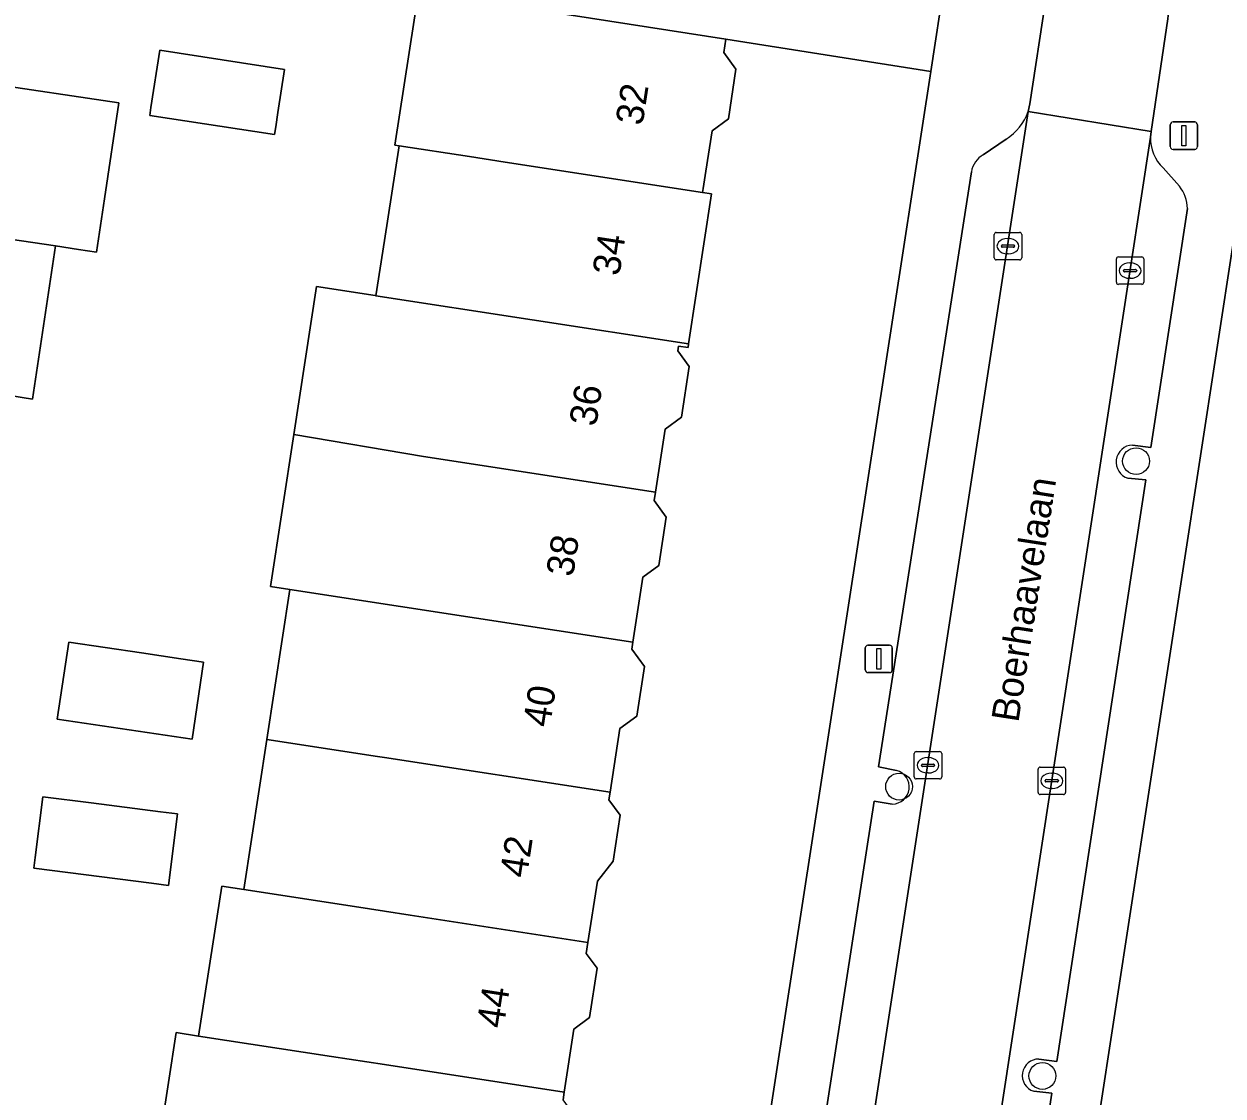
# Model space of a CAD drawing. Extents: x 161483 to 162250, y 379484 to 380833.
# Drawn here: x 161986.84 to 162030.61, y 380603.9 to 380643.04 of the extents above; entities that cross this region are included whole.
import ezdxf

# ---------------------------------------------------------------- set-up
doc = ezdxf.new("R2010")
doc.units = 0
for name, color, linetype in [('IMGEO_Boom', 7, 'Continuous'), ('IMGEO_Erf', 7, 'Continuous'), ('IMGEO_Kolk', 7, 'Continuous'), ('IMGEO_Lichtmast', 7, 'Continuous'), ('IMGEO_Openbare_ruimte_label', 7, 'Continuous'), ('IMGEO_Pand', 7, 'Continuous'), ('IMGEO_Pand_nummerreeks', 7, 'Continuous'), ('IMGEO_Parkeervlak_open', 7, 'Continuous'), ('IMGEO_Rijbaan_lokaal_open', 7, 'Continuous'), ('IMGEO_Voetpad_open', 7, 'Continuous')]:
    doc.layers.add(name, color=color, linetype=linetype)

msp = doc.modelspace()

# ---------------------------------------------------------------- linework, layer by layer
at = {"layer": 'IMGEO_Boom'}
for centre in [(162027.436, 380627.078), (162018.787, 380615.194), (162024.017, 380604.63)]:
    msp.add_circle(centre, 0.489, dxfattribs=at)
at = {"layer": 'IMGEO_Erf'}
for points in [[(162034.113, 380655.414), (162021.082, 380570.54)], [(161991.558, 380600.737), (161992.398, 380606.213), (161993.216, 380606.087), (161994.058, 380611.562), (161994.86, 380611.439), (161995.703, 380616.914), (161996.546, 380622.39), (161995.839, 380622.499), (161996.69, 380628.045), (161997.518, 380633.449), (161999.66, 380633.12), (161999.69, 380633.115), (162000, 380635.138), (162000.53, 380638.592), (162000.38, 380638.615), (162001.238, 380644.211), (161986.222, 380646.516)], [(162008.935, 380569.909), (162019.94, 380641.308), (162012.458, 380642.489), (162012.383, 380641.999), (162012.831, 380641.388), (162012.553, 380639.579), (162011.957, 380639.142), (162011.729, 380637.659), (162011.633, 380637.031), (162011.611, 380636.887), (162011.944, 380636.836), (162011.103, 380631.361), (162011.082, 380631.221), (162010.734, 380631.274), (162010.708, 380631.103), (162011.125, 380630.534), (162010.841, 380628.682), (162010.248, 380628.248), (162009.894, 380625.941), (162009.847, 380625.636), (162010.288, 380625.036), (162010.017, 380623.268), (162009.43, 380622.838), (162009.066, 380620.464), (162009.028, 380620.216), (162009.492, 380619.583), (162009.213, 380617.767), (162008.594, 380617.313), (162008.237, 380614.986), (162008.195, 380614.714), (162008.609, 380614.15), (162008.35, 380612.467), (162007.771, 380611.744), (162007.428, 380609.505), (162007.366, 380609.104), (162007.761, 380608.566), (162007.483, 380606.76), (162006.917, 380606.344), (162006.562, 380604.033), (162006.52, 380603.76)], [(161985.388, 380640.893), (161990.297, 380640.165), (161989.777, 380636.657), (161989.488, 380634.71), (161988.835, 380634.809), (161987.987, 380634.935), (161987.156, 380629.341), (161983.754, 380629.884)]]:
    msp.add_lwpolyline(points, dxfattribs=at)
for points in [[(161991.796, 380642.083), (161996.351, 380641.381), (161996.109, 380639.804), (161996.029, 380639.285), (161995.986, 380639.003), (161991.43, 380639.703), (161991.474, 380639.986)], [(161988.114, 380618.063), (161988.473, 380620.472), (161991.131, 380620.075), (161992.57, 380619.86), (161993.396, 380619.737), (161992.976, 380616.926), (161988.054, 380617.662)], [(161987.531, 380614.823), (161989.291, 380614.6), (161991.828, 380614.278), (161992.442, 380614.2), (161992.11, 380611.587), (161991.497, 380611.665), (161987.2, 380612.211), (161987.25, 380612.605)]]:
    msp.add_lwpolyline(points, close=True, dxfattribs=at)
at = {"layer": 'IMGEO_Kolk'}
for p, q in [((162022.26, 380634.501), (162022.26, 380635.353)), ((162022.335, 380635.427), (162023.187, 380635.427)), ((162022.748, 380635.207), (162022.773, 380635.207)), ((162023.261, 380635.353), (162023.261, 380634.501)), ((162022.519, 380634.921), (162022.519, 380634.933)), ((162022.957, 380634.884), (162022.559, 380634.884)), ((162022.562, 380634.97), (162022.96, 380634.97)), ((162022.771, 380634.647), (162022.746, 380634.647)), ((162023.003, 380634.933), (162023.003, 380634.921)), ((162023.187, 380634.427), (162022.335, 380634.427)), ((162026.717, 380633.607), (162026.717, 380634.459)), ((162026.792, 380634.533), (162027.644, 380634.533)), ((162027.205, 380634.313), (162027.23, 380634.313)), ((162027.718, 380634.459), (162027.718, 380633.607)), ((162026.976, 380634.027), (162026.976, 380634.039)), ((162027.414, 380633.99), (162027.016, 380633.99)), ((162027.019, 380634.076), (162027.417, 380634.076)), ((162027.228, 380633.753), (162027.203, 380633.753)), ((162027.46, 380634.039), (162027.46, 380634.027)), ((162027.644, 380633.533), (162026.792, 380633.533)), ((162019.34, 380615.547), (162019.34, 380616.399)), ((162019.415, 380616.473), (162020.267, 380616.473)), ((162019.828, 380616.253), (162019.853, 380616.253)), ((162020.341, 380616.399), (162020.341, 380615.547)), ((162019.599, 380615.967), (162019.599, 380615.979)), ((162020.037, 380615.93), (162019.639, 380615.93)), ((162019.642, 380616.016), (162020.04, 380616.016)), ((162020.083, 380615.979), (162020.083, 380615.967)), ((162023.86, 380614.98), (162023.86, 380615.832)), ((162023.935, 380615.906), (162024.787, 380615.906)), ((162024.861, 380615.832), (162024.861, 380614.98)), ((162020.267, 380615.473), (162019.415, 380615.473)), ((162019.851, 380615.693), (162019.826, 380615.693)), ((162024.119, 380615.4), (162024.119, 380615.412)), ((162024.557, 380615.363), (162024.159, 380615.363)), ((162024.162, 380615.449), (162024.56, 380615.449)), ((162024.348, 380615.686), (162024.373, 380615.686)), ((162024.603, 380615.412), (162024.603, 380615.4)), ((162024.371, 380615.126), (162024.346, 380615.126)), ((162024.787, 380614.906), (162023.935, 380614.906))]:
    msp.add_line(p, q, dxfattribs=at)
for points in [[(162022.26, 380634.501), (162022.26, 380635.353)], [(162022.335, 380635.427), (162023.187, 380635.427)], [(162023.261, 380635.353), (162023.261, 380634.501)], [(162023.187, 380634.427), (162022.335, 380634.427)], [(162026.717, 380633.607), (162026.717, 380634.459)], [(162026.792, 380634.533), (162027.644, 380634.533)], [(162027.718, 380634.459), (162027.718, 380633.607)], [(162027.644, 380633.533), (162026.792, 380633.533)], [(162019.34, 380615.547), (162019.34, 380616.399)], [(162019.415, 380616.473), (162020.267, 380616.473)], [(162020.341, 380616.399), (162020.341, 380615.547)], [(162023.86, 380614.98), (162023.86, 380615.832)], [(162023.935, 380615.906), (162024.787, 380615.906)], [(162024.861, 380615.832), (162024.861, 380614.98)], [(162020.267, 380615.473), (162019.415, 380615.473)], [(162024.787, 380614.906), (162023.935, 380614.906)]]:
    msp.add_lwpolyline(points, dxfattribs=at)
for centre, radius, start, end in [((162022.337, 380635.351), 0.0765, 91.552, 178.448), ((162022.337, 380635.351), 0.0765, 91.552, 178.448), ((162023.185, 380635.351), 0.0765, 1.552, 88.448), ((162023.185, 380635.351), 0.0765, 1.552, 88.448), ((162022.559, 380634.93), 0.0403, 85.8775, 175.7526), ((162022.556, 380634.92), 0.0366, 178.938, 274.7102), ((162022.96, 380634.927), 0.043, 264.8664, 352.4533), ((162022.964, 380634.932), 0.0386, 1.7309, 96.639), ((162022.337, 380634.503), 0.0765, 181.552, 268.448), ((162022.337, 380634.503), 0.0765, 181.552, 268.448), ((162023.185, 380634.503), 0.0765, 271.552, 358.448), ((162023.185, 380634.503), 0.0765, 271.552, 358.448), ((162026.794, 380634.457), 0.0765, 91.552, 178.448), ((162026.794, 380634.457), 0.0765, 91.552, 178.448), ((162027.642, 380634.457), 0.0765, 1.552, 88.448), ((162027.642, 380634.457), 0.0765, 1.552, 88.448), ((162027.016, 380634.036), 0.0403, 85.8775, 175.7526), ((162027.013, 380634.026), 0.0366, 178.938, 274.7102), ((162027.417, 380634.033), 0.043, 264.8664, 352.4533), ((162027.421, 380634.038), 0.0386, 1.7309, 96.639), ((162026.794, 380633.609), 0.0765, 181.552, 268.448), ((162026.794, 380633.609), 0.0765, 181.552, 268.448), ((162027.642, 380633.609), 0.0765, 271.552, 358.448), ((162027.642, 380633.609), 0.0765, 271.552, 358.448), ((162019.417, 380616.397), 0.0765, 91.552, 178.448), ((162019.417, 380616.397), 0.0765, 91.552, 178.448), ((162020.265, 380616.397), 0.0765, 1.552, 88.448), ((162020.265, 380616.397), 0.0765, 1.552, 88.448), ((162019.639, 380615.976), 0.0403, 85.8775, 175.7526), ((162019.636, 380615.966), 0.0366, 178.938, 274.7102), ((162020.04, 380615.973), 0.043, 264.8664, 352.4533), ((162020.044, 380615.978), 0.0386, 1.7309, 96.639), ((162023.937, 380615.83), 0.0765, 91.552, 178.448), ((162023.937, 380615.83), 0.0765, 91.552, 178.448), ((162024.785, 380615.83), 0.0765, 1.552, 88.448), ((162024.785, 380615.83), 0.0765, 1.552, 88.448), ((162019.417, 380615.549), 0.0765, 181.552, 268.448), ((162019.417, 380615.549), 0.0765, 181.552, 268.448), ((162020.265, 380615.549), 0.0765, 271.552, 358.448), ((162020.265, 380615.549), 0.0765, 271.552, 358.448), ((162024.159, 380615.409), 0.0403, 85.8775, 175.7526), ((162024.156, 380615.399), 0.0366, 178.938, 274.7102), ((162024.56, 380615.406), 0.043, 264.8664, 352.4533), ((162024.564, 380615.411), 0.0386, 1.7309, 96.639), ((162023.937, 380614.982), 0.0765, 181.552, 268.448), ((162023.937, 380614.982), 0.0765, 181.552, 268.448), ((162024.785, 380614.982), 0.0765, 271.552, 358.448), ((162024.785, 380614.982), 0.0765, 271.552, 358.448)]:
    msp.add_arc(centre, radius, start, end, dxfattribs=at)
for centre, major_axis, ratio, start_param, end_param in [((162022.747, 380634.927), (-0.387, 0.002), 0.722429, 4.712389, 7.853982), ((162022.772, 380634.927), (-0.39, 0.002), 0.717154, 1.570796, 4.712389), ((162027.204, 380634.033), (-0.387, 0.002), 0.722429, 4.712389, 7.853982), ((162027.229, 380634.033), (-0.39, 0.002), 0.717154, 1.570796, 4.712389), ((162019.827, 380615.973), (-0.387, 0.002), 0.722429, 4.712389, 7.853982), ((162019.852, 380615.973), (-0.39, 0.002), 0.717154, 1.570796, 4.712389), ((162024.347, 380615.406), (-0.387, 0.002), 0.722429, 4.712389, 7.853982), ((162024.372, 380615.406), (-0.39, 0.002), 0.717154, 1.570796, 4.712389)]:
    msp.add_ellipse(centre, major_axis=major_axis, ratio=ratio, start_param=start_param, end_param=end_param, dxfattribs=at)
at = {"layer": 'IMGEO_Lichtmast'}
for p, q in [((162028.787, 380639.46), (162029.577, 380639.46)), ((162029.577, 380639.46), (162028.787, 380639.46)), ((162028.687, 380638.56), (162028.687, 380639.36)), ((162028.687, 380639.36), (162028.687, 380638.56)), ((162029.677, 380639.36), (162029.677, 380638.56)), ((162029.677, 380638.56), (162029.677, 380639.36)), ((162029.577, 380638.46), (162028.787, 380638.46)), ((162028.787, 380638.46), (162029.577, 380638.46)), ((162017.549, 380619.457), (162017.549, 380620.257)), ((162017.549, 380620.257), (162017.549, 380619.457)), ((162017.649, 380620.357), (162018.439, 380620.357)), ((162018.439, 380620.357), (162017.649, 380620.357)), ((162018.539, 380620.257), (162018.539, 380619.457)), ((162018.539, 380619.457), (162018.539, 380620.257)), ((162018.439, 380619.357), (162017.649, 380619.357)), ((162017.649, 380619.357), (162018.439, 380619.357))]:
    msp.add_line(p, q, dxfattribs=at)
for points in [[(162029.107, 380639.335), (162029.257, 380639.335), (162029.257, 380638.585), (162029.107, 380638.585), (162029.107, 380639.335)], [(162017.969, 380620.232), (162018.119, 380620.232), (162018.119, 380619.482), (162017.969, 380619.482), (162017.969, 380620.232)]]:
    msp.add_lwpolyline(points, dxfattribs=at)
for centre, start, end in [((162028.787, 380639.36), 90, 180), ((162028.787, 380639.36), 90, 180), ((162029.577, 380639.36), 0, 90), ((162029.577, 380639.36), 360, 90), ((162028.787, 380638.56), 180, 270), ((162028.787, 380638.56), 180, 270), ((162029.577, 380638.56), 270, 0), ((162029.577, 380638.56), 270, 0), ((162017.649, 380620.257), 90, 180), ((162017.649, 380620.257), 90, 180), ((162018.439, 380620.257), 0, 90), ((162018.439, 380620.257), 360, 90), ((162017.649, 380619.457), 180, 270), ((162017.649, 380619.457), 180, 270), ((162018.439, 380619.457), 270, 0), ((162018.439, 380619.457), 270, 0)]:
    msp.add_arc(centre, 0.1, start, end, dxfattribs=at)
at = {"layer": 'IMGEO_Pand'}
for points in [[(162012.458, 380642.489), (162007.516, 380643.248), (162003.962, 380643.793), (162001.238, 380644.211), (162000.38, 380638.615), (162000.53, 380638.592), (162003.103, 380638.196), (162004.411, 380637.995), (162011.611, 380636.887), (162011.633, 380637.031), (162011.729, 380637.659), (162011.957, 380639.142), (162012.553, 380639.579), (162012.831, 380641.388), (162012.383, 380641.999)], [(161991.43, 380639.703), (161995.986, 380639.003), (161996.029, 380639.285), (161996.109, 380639.804), (161996.351, 380641.381), (161991.796, 380642.083), (161991.474, 380639.986)], [(161985.388, 380640.893), (161984.579, 380635.44), (161987.987, 380634.935), (161988.835, 380634.809), (161989.488, 380634.71), (161989.777, 380636.657), (161990.297, 380640.165)], [(162011.611, 380636.887), (162004.411, 380637.995), (162003.103, 380638.196), (162000.53, 380638.592), (162000, 380635.138), (161999.69, 380633.115), (162011.103, 380631.361), (162011.944, 380636.836)], [(161987.987, 380634.935), (161984.579, 380635.44), (161984.296, 380633.533), (161983.946, 380631.174), (161983.754, 380629.884), (161987.156, 380629.341)], [(162011.125, 380630.534), (162010.708, 380631.103), (162010.734, 380631.274), (162011.082, 380631.221), (162011.103, 380631.361), (161999.69, 380633.115), (161999.66, 380633.12), (161997.518, 380633.449), (161996.69, 380628.045), (162001.422, 380627.244), (162009.894, 380625.941), (162010.248, 380628.248), (162010.841, 380628.682)], [(162009.894, 380625.941), (162001.422, 380627.244), (161996.69, 380628.045), (161995.839, 380622.499), (161996.546, 380622.39), (162000.582, 380621.769), (162009.066, 380620.464), (162009.43, 380622.838), (162010.017, 380623.268), (162010.288, 380625.036), (162009.847, 380625.636)], [(162009.066, 380620.464), (162000.582, 380621.769), (161996.546, 380622.39), (161995.703, 380616.914), (161999.742, 380616.293), (162000, 380616.253), (162008.237, 380614.986), (162008.594, 380617.313), (162009.213, 380617.767), (162009.492, 380619.583), (162009.028, 380620.216)], [(161991.131, 380620.075), (161988.473, 380620.472), (161988.114, 380618.063), (161988.054, 380617.662), (161992.976, 380616.926), (161993.396, 380619.737), (161992.57, 380619.86)], [(162008.609, 380614.15), (162008.195, 380614.714), (162008.237, 380614.986), (162000, 380616.253), (161999.742, 380616.293), (161995.703, 380616.914), (161994.86, 380611.439), (161998.901, 380610.817), (162000, 380610.648), (162000.94, 380610.503), (162007.428, 380609.505), (162007.771, 380611.744), (162008.35, 380612.467)], [(161989.291, 380614.6), (161987.531, 380614.823), (161987.25, 380612.605), (161987.2, 380612.211), (161991.497, 380611.665), (161992.11, 380611.587), (161992.442, 380614.2), (161991.828, 380614.278)], [(162007.428, 380609.505), (162000.94, 380610.503), (162000, 380610.648), (161998.901, 380610.817), (161994.86, 380611.439), (161994.058, 380611.562), (161993.216, 380606.087), (161998.061, 380605.341), (162000, 380605.043), (162006.562, 380604.033), (162006.917, 380606.344), (162007.483, 380606.76), (162007.761, 380608.566), (162007.366, 380609.104)], [(162006.942, 380603.185), (162006.52, 380603.76), (162006.562, 380604.033), (162000, 380605.043), (161998.061, 380605.341), (161993.216, 380606.087), (161992.398, 380606.213), (161991.558, 380600.737), (161997.221, 380599.865), (162000, 380599.437), (162005.693, 380598.561), (162006.059, 380600.946), (162006.667, 380601.392)]]:
    msp.add_lwpolyline(points, close=True, dxfattribs=at)
at = {"layer": 'IMGEO_Parkeervlak_open'}
for points in [[(162012.953, 380571.252), (162023.503, 380639.839)], [(162027.966, 380638.912), (162017.489, 380570.616)], [(162022.698, 380638.835), (162021.861, 380638.266)], [(162029.02, 380637.113), (162028.427, 380637.783)], [(162021.424, 380637.644), (162018.039, 380615.912), (162018.692, 380615.784)], [(162027.306, 380627.666), (162027.975, 380627.57), (162029.31, 380636.305)], [(162023.888, 380605.246), (162024.545, 380605.156), (162027.798, 380626.391), (162027.14, 380626.455)], [(162018.535, 380614.555), (162017.881, 380614.663), (162013.4, 380585.747), (162014.033, 380585.648)], [(162019.634, 380573.078), (162024.363, 380604.007), (162023.699, 380604.072)]]:
    msp.add_lwpolyline(points, dxfattribs=at)
for centre, radius, start, end in [((162021.613, 380640.53), 2.012, 302.6282, 339.927), ((162029.434, 380638.853), 1.469, 177.6915, 226.7315), ((162022.315, 380637.483), 0.905, 120.0871, 169.7313), ((162027.997, 380636.29), 1.314, 0.6706, 38.8166), ((162027.329, 380627.046), 0.62, 92.0961, 252.2933), ((162018.534, 380615.18), 0.625, 270.0459, 75.3943), ((162023.882, 380604.645), 0.601, 89.3939, 252.3152)]:
    msp.add_arc(centre, radius, start, end, dxfattribs=at)
at = {"layer": 'IMGEO_Rijbaan_lokaal_open'}
msp.add_lwpolyline([(161986.222, 380646.516), (162001.238, 380644.211), (162003.962, 380643.793), (162007.516, 380643.248), (162012.458, 380642.489), (162019.94, 380641.308), (162020.445, 380644.581), (162012.978, 380645.844), (162008.036, 380646.603), (162004.204, 380647.191), (161988.263, 380649.576), (161987.236, 380651.277), (161987.203, 380651.331), (161989.414, 380666.058), (161982.08, 380667.223)], dxfattribs=at)
for points in [[(162028.775, 380643.851), (162024.239, 380644.567), (162024.132, 380643.875), (162023.562, 380640.125), (162023.503, 380639.839), (162027.986, 380639.115), (162028.593, 380643.224), (162028.612, 380643.346), (162028.709, 380643.668)], [(162012.953, 380571.252), (162017.489, 380570.616), (162027.966, 380638.912), (162027.986, 380639.115), (162023.503, 380639.839)]]:
    msp.add_lwpolyline(points, close=True, dxfattribs=at)
at = {"layer": 'IMGEO_Voetpad_open'}
for points in [[(162016.576, 380541.193), (162020.791, 380568.646), (162021.082, 380570.54), (162034.113, 380655.414), (162034.625, 380658.751), (162040.992, 380700.22), (162048.51, 380750)], [(162024.675, 380722.269), (162024.102, 380718.247), (162024.026, 380717.715), (162031.542, 380716.615), (162030.496, 380709.789), (162020.445, 380644.581), (162019.94, 380641.308), (162008.935, 380569.909), (162008.76, 380568.777), (162004.779, 380542.949)], [(162023.503, 380639.839), (162023.562, 380640.125), (162024.132, 380643.875)], [(162028.775, 380643.851), (162028.709, 380643.668), (162028.612, 380643.346), (162028.593, 380643.224), (162027.986, 380639.115), (162027.966, 380638.912)], [(162021.861, 380638.266), (162022.698, 380638.835)], [(162028.427, 380637.783), (162029.02, 380637.113)], [(162018.692, 380615.784), (162018.039, 380615.912), (162021.424, 380637.644)], [(162029.31, 380636.305), (162027.975, 380627.57), (162027.306, 380627.666)], [(162027.14, 380626.455), (162027.798, 380626.391), (162024.545, 380605.156), (162023.888, 380605.246)], [(162014.033, 380585.648), (162013.4, 380585.747), (162017.881, 380614.663), (162018.535, 380614.555)], [(162023.699, 380604.072), (162024.363, 380604.007), (162019.634, 380573.078)]]:
    msp.add_lwpolyline(points, dxfattribs=at)
for centre, radius, start, end in [((162021.613, 380640.53), 2.012, 302.6282, 339.927), ((162029.434, 380638.853), 1.469, 177.6915, 226.7315), ((162022.315, 380637.483), 0.905, 120.0871, 169.7313), ((162027.997, 380636.29), 1.314, 0.6706, 38.8166), ((162027.329, 380627.046), 0.62, 92.0961, 252.2933), ((162018.534, 380615.18), 0.625, 270.0459, 75.3943), ((162023.882, 380604.645), 0.601, 89.3939, 252.3152)]:
    msp.add_arc(centre, radius, start, end, dxfattribs=at)

# ---------------------------------------------------------------- texts
at = {"layer": 'IMGEO_Openbare_ruimte_label'}
msp.add_text('Boerhaavelaan', height=1, rotation=81.1406, dxfattribs=at).set_placement((162023.139, 380617.51))
at = {"layer": 'IMGEO_Pand_nummerreeks'}
for s, p in [('32', (162009.418, 380639.305)), ('34', (162008.573, 380633.813)), ('36', (162007.727, 380628.319)), ('38', (162006.883, 380622.827)), ('40', (162006.038, 380617.333)), ('42', (162005.192, 380611.832)), ('44', (162004.346, 380606.34))]:
    msp.add_text(s, height=1, rotation=81.2511, dxfattribs=at).set_placement(p)

doc.saveas('drawing.dxf')
